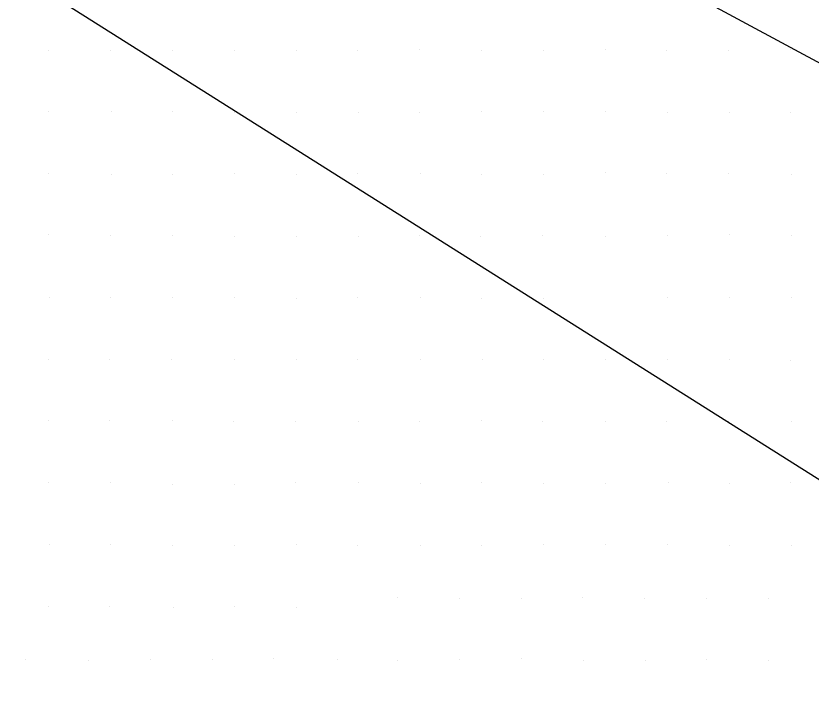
# Model space of a CAD drawing. Extents: x 1602514 to 1609837, y 863887 to 871157.
# Drawn here: x 1604399.8 to 1604592.6, y 867601.5 to 867769.2 of the extents above; entities that cross this region are included whole.
import ezdxf

# ---------------------------------------------------------------- set-up
doc = ezdxf.new("R2010")
doc.units = 0
doc.layers.add('Survey-Spot dirt', color=7, linetype='Continuous')
doc.layers.add('Text General Notes', color=7, linetype='Continuous')

msp = doc.modelspace()

# ---------------------------------------------------------------- linework, layer by layer
at = {"layer": 'Survey-Spot dirt'}
for p, q in [((1604407.72, 867760.78), (1604407.72, 867760.78)), ((1604407.72, 867760.78), (1604407.72, 867760.78)), ((1604422.69, 867760.87), (1604422.69, 867760.87)), ((1604422.69, 867760.87), (1604422.69, 867760.87)), ((1604437.81, 867760.85), (1604437.81, 867760.85)), ((1604437.81, 867760.85), (1604437.81, 867760.85)), ((1604452.73, 867760.79), (1604452.73, 867760.79)), ((1604452.73, 867760.79), (1604452.73, 867760.79)), ((1604467.71, 867760.85), (1604467.71, 867760.85)), ((1604467.71, 867760.85), (1604467.71, 867760.85)), ((1604482.67, 867760.81), (1604482.67, 867760.81)), ((1604482.67, 867760.81), (1604482.67, 867760.81)), ((1604497.68, 867760.89), (1604497.68, 867760.89)), ((1604497.68, 867760.89), (1604497.68, 867760.89)), ((1604512.74, 867760.79), (1604512.74, 867760.79)), ((1604512.74, 867760.79), (1604512.74, 867760.79)), ((1604527.65, 867760.85), (1604527.65, 867760.85)), ((1604527.65, 867760.85), (1604527.65, 867760.85)), ((1604542.71, 867760.91), (1604542.71, 867760.91)), ((1604542.71, 867760.91), (1604542.71, 867760.91)), ((1604557.65, 867760.74), (1604557.65, 867760.74)), ((1604557.65, 867760.74), (1604557.65, 867760.74)), ((1604572.69, 867760.88), (1604572.69, 867760.88)), ((1604572.69, 867760.88), (1604572.69, 867760.88)), ((1604587.73, 867760.94), (1604587.73, 867760.94)), ((1604587.73, 867760.94), (1604587.73, 867760.94)), ((1604407.73, 867745.85), (1604407.73, 867745.85)), ((1604407.73, 867745.85), (1604407.73, 867745.85)), ((1604422.85, 867745.86), (1604422.85, 867745.86)), ((1604422.85, 867745.86), (1604422.85, 867745.86)), ((1604437.69, 867745.89), (1604437.69, 867745.89)), ((1604437.69, 867745.89), (1604437.69, 867745.89)), ((1604452.69, 867745.82), (1604452.69, 867745.82)), ((1604452.69, 867745.82), (1604452.69, 867745.82)), ((1604467.77, 867745.72), (1604467.77, 867745.72)), ((1604467.77, 867745.72), (1604467.77, 867745.72)), ((1604482.86, 867745.77), (1604482.86, 867745.77)), ((1604482.86, 867745.77), (1604482.86, 867745.77)), ((1604497.62, 867745.8), (1604497.62, 867745.8)), ((1604497.62, 867745.8), (1604497.62, 867745.8)), ((1604512.75, 867745.89), (1604512.75, 867745.89)), ((1604512.75, 867745.89), (1604512.75, 867745.89)), ((1604527.82, 867745.97), (1604527.82, 867745.97)), ((1604527.82, 867745.97), (1604527.82, 867745.97)), ((1604542.65, 867745.88), (1604542.65, 867745.88)), ((1604542.65, 867745.88), (1604542.65, 867745.88)), ((1604557.87, 867745.73), (1604557.87, 867745.73)), ((1604557.87, 867745.73), (1604557.87, 867745.73)), ((1604572.73, 867745.78), (1604572.73, 867745.78)), ((1604572.73, 867745.78), (1604572.73, 867745.78)), ((1604587.66, 867745.83), (1604587.66, 867745.83)), ((1604587.66, 867745.83), (1604587.66, 867745.83)), ((1604407.61, 867730.97), (1604407.61, 867730.97)), ((1604407.61, 867730.97), (1604407.61, 867730.97)), ((1604422.92, 867730.62), (1604422.92, 867730.62)), ((1604422.92, 867730.62), (1604422.92, 867730.62)), ((1604437.65, 867730.71), (1604437.65, 867730.71)), ((1604437.65, 867730.71), (1604437.65, 867730.71)), ((1604452.82, 867730.85), (1604452.82, 867730.85)), ((1604452.82, 867730.85), (1604452.82, 867730.85)), ((1604467.81, 867730.8), (1604467.81, 867730.8)), ((1604467.81, 867730.8), (1604467.81, 867730.8)), ((1604482.63, 867730.84), (1604482.63, 867730.84)), ((1604482.63, 867730.84), (1604482.63, 867730.84)), ((1604497.78, 867730.84), (1604497.78, 867730.84)), ((1604497.78, 867730.84), (1604497.78, 867730.84)), ((1604512.75, 867730.73), (1604512.75, 867730.73)), ((1604512.75, 867730.73), (1604512.75, 867730.73)), ((1604527.76, 867730.8), (1604527.76, 867730.8)), ((1604527.76, 867730.8), (1604527.76, 867730.8)), ((1604542.67, 867731.1), (1604542.67, 867731.1)), ((1604542.67, 867731.1), (1604542.67, 867731.1)), ((1604557.64, 867730.85), (1604557.64, 867730.85)), ((1604557.64, 867730.85), (1604557.64, 867730.85)), ((1604572.71, 867730.82), (1604572.71, 867730.82)), ((1604572.71, 867730.82), (1604572.71, 867730.82)), ((1604587.75, 867730.71), (1604587.75, 867730.71)), ((1604587.75, 867730.71), (1604587.75, 867730.71)), ((1604407.68, 867716.03), (1604407.68, 867716.03)), ((1604407.68, 867716.03), (1604407.68, 867716.03)), ((1604422.73, 867715.93), (1604422.73, 867715.93)), ((1604422.73, 867715.93), (1604422.73, 867715.93)), ((1604437.83, 867715.84), (1604437.83, 867715.84)), ((1604437.83, 867715.84), (1604437.83, 867715.84)), ((1604452.72, 867715.78), (1604452.72, 867715.78)), ((1604452.72, 867715.78), (1604452.72, 867715.78)), ((1604467.84, 867715.6), (1604467.84, 867715.6)), ((1604467.84, 867715.6), (1604467.84, 867715.6)), ((1604482.75, 867715.78), (1604482.75, 867715.78)), ((1604482.75, 867715.78), (1604482.75, 867715.78)), ((1604497.69, 867715.85), (1604497.69, 867715.85)), ((1604497.69, 867715.85), (1604497.69, 867715.85)), ((1604512.56, 867715.74), (1604512.56, 867715.74)), ((1604512.56, 867715.74), (1604512.56, 867715.74)), ((1604527.54, 867715.97), (1604527.54, 867715.97)), ((1604527.54, 867715.97), (1604527.54, 867715.97)), ((1604542.82, 867715.7), (1604542.82, 867715.7)), ((1604542.82, 867715.7), (1604542.82, 867715.7)), ((1604557.77, 867715.8), (1604557.77, 867715.8)), ((1604557.77, 867715.8), (1604557.77, 867715.8)), ((1604572.72, 867716.04), (1604572.72, 867716.04)), ((1604572.72, 867716.04), (1604572.72, 867716.04)), ((1604587.76, 867715.79), (1604587.76, 867715.79)), ((1604587.76, 867715.79), (1604587.76, 867715.79)), ((1604407.92, 867700.94), (1604407.92, 867700.94)), ((1604407.92, 867700.94), (1604407.92, 867700.94)), ((1604422.77, 867700.81), (1604422.77, 867700.81)), ((1604422.77, 867700.81), (1604422.77, 867700.81)), ((1604437.71, 867700.78), (1604437.71, 867700.78)), ((1604437.71, 867700.78), (1604437.71, 867700.78)), ((1604452.81, 867700.76), (1604452.81, 867700.76)), ((1604452.81, 867700.76), (1604452.81, 867700.76)), ((1604467.74, 867700.71), (1604467.74, 867700.71)), ((1604467.74, 867700.71), (1604467.74, 867700.71)), ((1604482.53, 867700.87), (1604482.53, 867700.87)), ((1604482.53, 867700.87), (1604482.53, 867700.87)), ((1604497.81, 867700.84), (1604497.81, 867700.84)), ((1604497.81, 867700.84), (1604497.81, 867700.84)), ((1604512.73, 867700.67), (1604512.73, 867700.67)), ((1604512.73, 867700.67), (1604512.73, 867700.67)), ((1604527.74, 867700.68), (1604527.74, 867700.68)), ((1604527.74, 867700.68), (1604527.74, 867700.68)), ((1604557.88, 867700.94), (1604557.88, 867700.94)), ((1604557.88, 867700.94), (1604557.88, 867700.94)), ((1604572.75, 867700.89), (1604572.75, 867700.89)), ((1604572.75, 867700.89), (1604572.75, 867700.89)), ((1604587.8, 867700.88), (1604587.8, 867700.88)), ((1604587.8, 867700.88), (1604587.8, 867700.88)), ((1604407.7, 867685.79), (1604407.7, 867685.79)), ((1604407.7, 867685.79), (1604407.7, 867685.79)), ((1604422.36, 867685.9), (1604422.36, 867685.9)), ((1604422.36, 867685.9), (1604422.36, 867685.9)), ((1604437.58, 867685.94), (1604437.58, 867685.94)), ((1604437.58, 867685.94), (1604437.58, 867685.94)), ((1604452.79, 867685.85), (1604452.79, 867685.85)), ((1604452.79, 867685.85), (1604452.79, 867685.85)), ((1604467.73, 867685.88), (1604467.73, 867685.88)), ((1604467.73, 867685.88), (1604467.73, 867685.88)), ((1604482.7, 867685.91), (1604482.7, 867685.91)), ((1604482.7, 867685.91), (1604482.7, 867685.91)), ((1604497.78, 867685.77), (1604497.78, 867685.77)), ((1604497.78, 867685.77), (1604497.78, 867685.77)), ((1604512.83, 867685.83), (1604512.83, 867685.83)), ((1604512.83, 867685.83), (1604512.83, 867685.83)), ((1604527.75, 867685.76), (1604527.75, 867685.76)), ((1604527.75, 867685.76), (1604527.75, 867685.76)), ((1604542.77, 867685.93), (1604542.77, 867685.93)), ((1604542.77, 867685.93), (1604542.77, 867685.93)), ((1604557.84, 867685.76), (1604557.84, 867685.76)), ((1604557.84, 867685.76), (1604557.84, 867685.76)), ((1604572.75, 867685.89), (1604572.75, 867685.89)), ((1604572.75, 867685.89), (1604572.75, 867685.89)), ((1604587.69, 867685.7), (1604587.69, 867685.7)), ((1604587.69, 867685.7), (1604587.69, 867685.7)), ((1604407.66, 867670.93), (1604407.66, 867670.93)), ((1604407.66, 867670.93), (1604407.66, 867670.93)), ((1604422.46, 867670.93), (1604422.46, 867670.93)), ((1604422.46, 867670.93), (1604422.46, 867670.93)), ((1604437.8, 867671), (1604437.8, 867671)), ((1604437.8, 867671), (1604437.8, 867671)), ((1604452.66, 867670.87), (1604452.66, 867670.87)), ((1604452.66, 867670.87), (1604452.66, 867670.87)), ((1604467.67, 867670.84), (1604467.67, 867670.84)), ((1604467.67, 867670.84), (1604467.67, 867670.84)), ((1604482.77, 867670.69), (1604482.77, 867670.69)), ((1604482.77, 867670.69), (1604482.77, 867670.69)), ((1604497.72, 867670.83), (1604497.72, 867670.83)), ((1604497.72, 867670.83), (1604497.72, 867670.83)), ((1604512.79, 867670.97), (1604512.79, 867670.97)), ((1604512.79, 867670.97), (1604512.79, 867670.97)), ((1604527.6, 867670.74), (1604527.6, 867670.74)), ((1604527.6, 867670.74), (1604527.6, 867670.74)), ((1604542.75, 867670.8), (1604542.75, 867670.8)), ((1604542.75, 867670.8), (1604542.75, 867670.8)), ((1604557.62, 867670.9), (1604557.62, 867670.9)), ((1604557.62, 867670.9), (1604557.62, 867670.9)), ((1604572.63, 867670.89), (1604572.63, 867670.89)), ((1604572.63, 867670.89), (1604572.63, 867670.89)), ((1604587.75, 867670.69), (1604587.75, 867670.69)), ((1604587.75, 867670.69), (1604587.75, 867670.69)), ((1604407.67, 867655.92), (1604407.67, 867655.92)), ((1604407.67, 867655.92), (1604407.67, 867655.92)), ((1604422.6, 867656.05), (1604422.6, 867656.05)), ((1604422.6, 867656.05), (1604422.6, 867656.05)), ((1604437.72, 867655.6), (1604437.72, 867655.6)), ((1604437.72, 867655.6), (1604437.72, 867655.6)), ((1604452.72, 867655.62), (1604452.72, 867655.62)), ((1604452.72, 867655.62), (1604452.72, 867655.62)), ((1604467.66, 867655.98), (1604467.66, 867655.98)), ((1604467.66, 867655.98), (1604467.66, 867655.98)), ((1604482.96, 867656), (1604482.96, 867656)), ((1604482.96, 867656), (1604482.96, 867656)), ((1604497.78, 867655.84), (1604497.78, 867655.84)), ((1604497.78, 867655.84), (1604497.78, 867655.84)), ((1604512.76, 867655.89), (1604512.76, 867655.89)), ((1604512.76, 867655.89), (1604512.76, 867655.89)), ((1604527.77, 867655.78), (1604527.77, 867655.78)), ((1604527.77, 867655.78), (1604527.77, 867655.78)), ((1604542.67, 867655.8), (1604542.67, 867655.8)), ((1604542.67, 867655.8), (1604542.67, 867655.8)), ((1604557.92, 867656.07), (1604557.92, 867656.07)), ((1604557.92, 867656.07), (1604557.92, 867656.07)), ((1604572.76, 867655.82), (1604572.76, 867655.82)), ((1604572.76, 867655.82), (1604572.76, 867655.82)), ((1604587.66, 867656.06), (1604587.66, 867656.06)), ((1604587.66, 867656.06), (1604587.66, 867656.06)), ((1604407.89, 867640.86), (1604407.89, 867640.86)), ((1604407.89, 867640.86), (1604407.89, 867640.86)), ((1604422.65, 867640.97), (1604422.65, 867640.97)), ((1604422.65, 867640.97), (1604422.65, 867640.97)), ((1604467.86, 867640.96), (1604467.86, 867640.96)), ((1604467.86, 867640.96), (1604467.86, 867640.96)), ((1604527.8, 867640.92), (1604527.8, 867640.92)), ((1604527.8, 867640.92), (1604527.8, 867640.92)), ((1604542.78, 867641.01), (1604542.78, 867641.01)), ((1604542.78, 867641.01), (1604542.78, 867641.01)), ((1604557.83, 867640.86), (1604557.83, 867640.86)), ((1604557.83, 867640.86), (1604557.83, 867640.86)), ((1604437.77, 867640.77), (1604437.77, 867640.77)), ((1604437.77, 867640.77), (1604437.77, 867640.77)), ((1604452.7, 867640.77), (1604452.7, 867640.77)), ((1604452.7, 867640.77), (1604452.7, 867640.77)), ((1604482.7, 867640.76), (1604482.7, 867640.76)), ((1604482.7, 867640.76), (1604482.7, 867640.76)), ((1604497.81, 867640.83), (1604497.81, 867640.83)), ((1604497.81, 867640.83), (1604497.81, 867640.83)), ((1604512.76, 867640.83), (1604512.76, 867640.83)), ((1604512.76, 867640.83), (1604512.76, 867640.83)), ((1604572.76, 867640.82), (1604572.76, 867640.82)), ((1604572.76, 867640.82), (1604572.76, 867640.82)), ((1604587.85, 867640.84), (1604587.85, 867640.84)), ((1604587.85, 867640.84), (1604587.85, 867640.84)), ((1604492.3, 867628.04), (1604492.3, 867628.04)), ((1604492.3, 867628.04), (1604492.3, 867628.04)), ((1604507.28, 867627.99), (1604507.28, 867627.99)), ((1604507.28, 867627.99), (1604507.28, 867627.99)), ((1604522.27, 867627.99), (1604522.27, 867627.99)), ((1604522.27, 867627.99), (1604522.27, 867627.99)), ((1604537.27, 867628.01), (1604537.27, 867628.01)), ((1604537.27, 867628.01), (1604537.27, 867628.01)), ((1604552.28, 867627.98), (1604552.28, 867627.98)), ((1604552.28, 867627.98), (1604552.28, 867627.98)), ((1604567.29, 867627.97), (1604567.29, 867627.97)), ((1604567.29, 867627.97), (1604567.29, 867627.97)), ((1604582.31, 867627.89), (1604582.31, 867627.89)), ((1604582.31, 867627.89), (1604582.31, 867627.89)), ((1604407.63, 867625.82), (1604407.63, 867625.82)), ((1604407.63, 867625.82), (1604407.63, 867625.82)), ((1604422.57, 867625.95), (1604422.57, 867625.95)), ((1604422.57, 867625.95), (1604422.57, 867625.95)), ((1604437.89, 867625.78), (1604437.89, 867625.78)), ((1604437.89, 867625.78), (1604437.89, 867625.78)), ((1604452.68, 867625.92), (1604452.68, 867625.92)), ((1604452.68, 867625.92), (1604452.68, 867625.92)), ((1604467.92, 867625.75), (1604467.92, 867625.75)), ((1604467.92, 867625.75), (1604467.92, 867625.75)), ((1604402.19, 867613.15), (1604402.19, 867613.15)), ((1604402.19, 867613.15), (1604402.19, 867613.15)), ((1604417.32, 867612.91), (1604417.32, 867612.91)), ((1604417.32, 867612.91), (1604417.32, 867612.91)), ((1604432.47, 867613.12), (1604432.47, 867613.12)), ((1604432.47, 867613.12), (1604432.47, 867613.12)), ((1604447.36, 867613.01), (1604447.36, 867613.01)), ((1604447.36, 867613.01), (1604447.36, 867613.01)), ((1604462.27, 867613.27), (1604462.27, 867613.27)), ((1604462.27, 867613.27), (1604462.27, 867613.27)), ((1604477.65, 867613.19), (1604477.65, 867613.19)), ((1604477.65, 867613.19), (1604477.65, 867613.19)), ((1604492.31, 867612.91), (1604492.31, 867612.91)), ((1604492.31, 867612.91), (1604492.31, 867612.91)), ((1604507.45, 867613.05), (1604507.45, 867613.05)), ((1604507.45, 867613.05), (1604507.45, 867613.05)), ((1604522.41, 867613.32), (1604522.41, 867613.32)), ((1604522.41, 867613.32), (1604522.41, 867613.32)), ((1604537.36, 867612.86), (1604537.36, 867612.86)), ((1604537.36, 867612.86), (1604537.36, 867612.86)), ((1604552.38, 867612.89), (1604552.38, 867612.89)), ((1604552.38, 867612.89), (1604552.38, 867612.89)), ((1604567.14, 867613.11), (1604567.14, 867613.11)), ((1604567.14, 867613.11), (1604567.14, 867613.11)), ((1604582.36, 867612.92), (1604582.36, 867612.92)), ((1604582.36, 867612.92), (1604582.36, 867612.92))]:
    msp.add_line(p, q, dxfattribs=at)
at = {"layer": 'Text General Notes'}
for p, q in [((1604890.89, 867469.5), (1603488.83, 868354.84)), ((1603488.83, 868354.84), (1604774.62, 867660.57)), ((1604890.89, 867469.5), (1603488.83, 868354.84)), ((1603488.83, 868354.84), (1604774.62, 867660.57))]:
    msp.add_line(p, q, dxfattribs=at)

doc.saveas('drawing.dxf')
